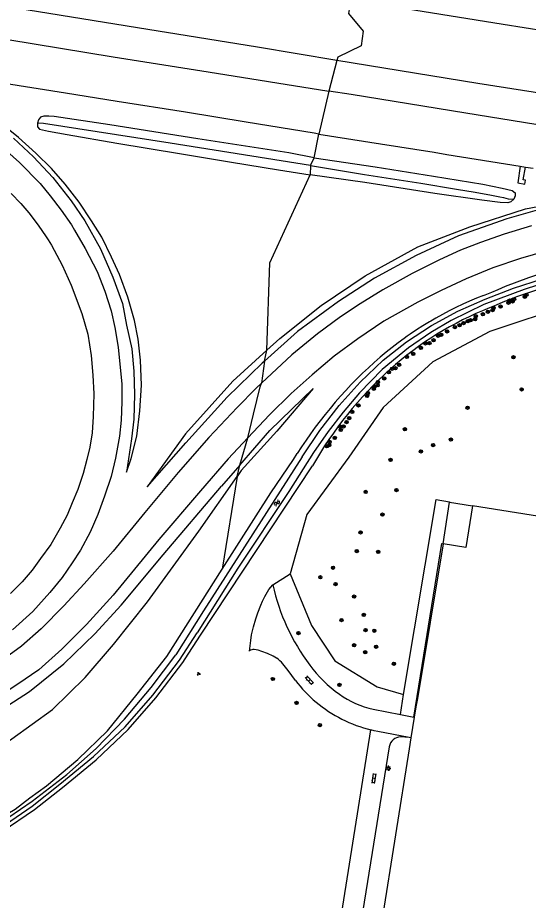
# Model space of a CAD drawing. Extents: x 131000 to 133013, y 393000 to 396501.
# Drawn here: x 131571.2 to 131695, y 394321.5 to 394535.6 of the extents above; entities that cross this region are included whole.
import ezdxf

# ---------------------------------------------------------------- set-up
doc = ezdxf.new("R2010")
doc.units = 0
for name, color, linetype in [('gg-afsc-hekwerk', 7, 'Continuous'), ('gg-bbg-bijgebouw', 7, 'Continuous'), ('gg-knt-BGT kruinlijn', 7, 'Continuous'), ('gg-knt-verharding', 7, 'Continuous'), ('gg-kntw-bovenkant insteek waterloop', 7, 'Continuous'), ('gg-kntw-waterlijn', 7, 'Continuous'), ('gt-grn-groengrens', 7, 'Continuous'), ('gt-symb-boom', 7, 'Continuous'), ('gt-symb-groenvak', 7, 'Continuous'), ('gt-symb-klinker verharding', 7, 'Continuous'), ('gt-symb-lichtmast', 7, 'Continuous'), ('gt-symb-watersymbool', 7, 'Continuous'), ('gx-grn-maaiveld', 7, 'Continuous')]:
    doc.layers.add(name, color=color, linetype=linetype)

# ---------------------------------------------------------------- blocks, each defined once
blk = doc.blocks.new('gt0-BOOM')
at = {"layer": 'gt-symb-boom'}
for radius in [0.4, 0.2]:
    blk.add_circle((0, 0), radius, dxfattribs=at)
blk = doc.blocks.new('gt0-GRVAK')
at = {"layer": 'gt-symb-groenvak'}
for p, q in [((-0.11, 0.19), (-0.23, 0.24)), ((-0.18, 0.15), (0.09, 0.15)), ((-0.09, 0.21), (-0.16, 0.32)), ((-0.05, 0.21), (-0.05, 0.39)), ((0, 0.21), (0.06, 0.32)), ((0.02, 0.19), (0.13, 0.24)), ((0.26, -0.05), (0.2, 0.06)), ((0.31, -0.05), (0.31, 0.13)), ((0.35, -0.05), (0.41, 0.06)), ((-0.24, -0.23), (-0.36, -0.18)), ((-0.32, -0.26), (-0.05, -0.26)), ((-0.23, -0.21), (-0.29, -0.09)), ((-0.18, -0.2), (-0.18, -0.02)), ((-0.14, -0.21), (-0.07, -0.09)), ((-0.12, -0.23), (0, -0.18)), ((0.24, -0.07), (0.12, -0.02)), ((0.17, -0.11), (0.44, -0.11)), ((0.37, -0.07), (0.49, -0.02))]:
    blk.add_line(p, q, dxfattribs=at)
blk = doc.blocks.new('gt0-KL1')
at = {"layer": 'gt-symb-klinker verharding'}
for p, q in [((-1.15, 0.3), (1.15, 0.3)), ((-1, -0.3), (-1, 0.3)), ((-0.5, 0.3), (-0.5, 0.45)), ((0, -0.3), (0, 0.3)), ((0.5, 0.3), (0.5, 0.45)), ((1, -0.3), (1, 0.3)), ((-1.15, -0.3), (1.15, -0.3)), ((-0.5, -0.45), (-0.5, -0.3)), ((0.5, -0.45), (0.5, -0.3))]:
    blk.add_line(p, q, dxfattribs=at)
blk = doc.blocks.new('gt0-LMAST')
at = {"layer": 'gt-symb-lichtmast'}
for p, q in [((-0.18, 0.17), (-0.45, 0.44)), ((-0.01, 0.25), (-0.01, 0.62)), ((0.17, 0.17), (0.44, 0.44)), ((-0.26, 0), (-0.63, 0)), ((-0.18, -0.18), (-0.45, -0.45)), ((-0.01, -0.25), (-0.01, -0.63)), ((0.44, -0.45), (0.17, -0.18)), ((0.24, 0), (0.62, 0))]:
    blk.add_line(p, q, dxfattribs=at)
blk.add_circle((-0.01, 0), 0.25, dxfattribs=at)
blk = doc.blocks.new('gt0-WA')
at = {"layer": 'gt-symb-watersymbool'}
for centre, start, end in [((-0.32, 0.02), 28.0725, 151.9275), ((0.43, 0.42), 208.0725, 331.9275), ((-0.32, -0.43), 28.0725, 151.9275), ((0.43, -0.03), 208.0725, 331.9275)]:
    blk.add_arc(centre, 0.425, start, end, dxfattribs=at)

msp = doc.modelspace()

# ---------------------------------------------------------------- linework, layer by layer
at = {"layer": 'gg-afsc-hekwerk'}
for p, q in [((131674.32, 394407.97), (131668.09, 394370.43)), ((131668.09, 394370.43), (131667.75, 394368.41)), ((131667.75, 394368.41), (131667.35, 394365.91)), ((131667.35, 394365.91), (131666.55, 394360.91)), ((131666.55, 394360.91), (131666.12, 394358.24)), ((131666.12, 394358.24), (131659.31, 394315.3))]:
    msp.add_line(p, q, dxfattribs=at)
msp.add_lwpolyline([(131780.2, 394349.11), (131788.62, 394400.1), (131681.43, 394417.19)], dxfattribs=at)
at = {"layer": 'gg-bbg-bijgebouw'}
for p, q in [((131674.32, 394407.97), (131675.9, 394418.06)), ((131675.9, 394418.06), (131681.43, 394417.19))]:
    msp.add_line(p, q, dxfattribs=at)
msp.add_lwpolyline([(131681.43, 394417.19), (131679.85, 394407.11), (131674.32, 394407.97)], dxfattribs=at)
at = {"layer": 'gg-knt-BGT kruinlijn'}
for p, q in [((131570.15, 394506.39), (131575.01, 394501.82)), ((131575.01, 394501.82), (131579.75, 394496.8)), ((131579.75, 394496.8), (131584.18, 394491.19)), ((131584.18, 394491.19), (131587.5, 394486.3)), ((131705.82, 394491.41), (131689.76, 394486.83)), ((131587.5, 394486.3), (131591.23, 394479.5)), ((131689.76, 394486.83), (131678.1, 394482.7)), ((131678.1, 394482.7), (131667.77, 394477.93)), ((131591.23, 394479.5), (131594.28, 394472.66)), ((131667.77, 394477.93), (131657.68, 394472.43)), ((131594.28, 394472.66), (131596.61, 394466.23)), ((131657.68, 394472.43), (131648.97, 394466.77)), ((131648.97, 394466.77), (131639.02, 394459.45)), ((131596.61, 394466.23), (131597.6, 394461.02)), ((131597.6, 394461.02), (131598.83, 394455.31)), ((131639.02, 394459.45), (131631, 394452.29)), ((131598.83, 394455.31), (131599.33, 394449.86)), ((131621.97, 394443.55), (131630.48, 394451.83)), ((131631, 394452.29), (131630.48, 394451.83)), ((131599.33, 394449.86), (131599.54, 394444.22)), ((131632.32, 394435.42), (131642.86, 394445.67)), ((131599.54, 394444.22), (131599.35, 394438.24)), ((131611.97, 394432.5), (131621.97, 394443.55)), ((131599.35, 394438.24), (131598.8, 394433.46)), ((131625.03, 394427.06), (131632.32, 394435.42)), ((131598.8, 394433.46), (131597.58, 394425.34)), ((131602.59, 394421.81), (131611.97, 394432.5)), ((131625.03, 394427.06), (131620.61, 394421.99)), ((131606.45, 394405.29), (131620.61, 394421.99)), ((131596.26, 394393.07), (131606.45, 394405.29)), ((131589.88, 394386.16), (131596.26, 394393.07)), ((131582.41, 394378.86), (131589.88, 394386.16)), ((131574.05, 394372.11), (131582.41, 394378.86)), ((131565.92, 394366.93), (131574.05, 394372.11))]:
    msp.add_line(p, q, dxfattribs=at)
at = {"layer": 'gg-knt-verharding'}
for p, q in [((131638.54, 394374.84), (131636.73, 394377.25)), ((131663.97, 394366.56), (131664.77, 394371.41)), ((131657.4, 394367.82), (131663.97, 394366.56)), ((131663.97, 394366.56), (131667.21, 394365.93)), ((131667.21, 394365.93), (131667.35, 394365.91)), ((131644.24, 394284.19), (131656.83, 394362.82)), ((131666.13, 394360.99), (131664, 394361.12)), ((131666.55, 394360.91), (131666.13, 394360.99)), ((131649.36, 394283.83), (131661.3, 394358.76))]:
    msp.add_line(p, q, dxfattribs=at)
for points in [[(131664.77, 394371.41), (131672.62, 394418.69), (131675.91, 394418.15), (131675.9, 394418.06)], [(131667.21, 394365.93), (131674.06, 394408.01), (131674.32, 394407.97)], [(131627.4, 394381.97), (131627.69, 394384.53), (131627.92, 394385.9), (131628.37, 394387.84), (131628.94, 394389.77), (131629.43, 394391.23), (131630.13, 394393.11), (131630.52, 394394.03), (131631.08, 394395.17), (131632.12, 394396.88), (131633.05, 394398.01)], [(131630.36, 394381.85), (131629.47, 394382.17), (131628.54, 394382.33)], [(131666.13, 394360.99), (131658.49, 394362.45), (131657.65, 394362.62), (131656.83, 394362.82)]]:
    msp.add_lwpolyline(points, dxfattribs=at)
for centre, radius, start, end in [((131681.9, 394408.74), 50.01, 192.3917, 217.1033), ((131628.37, 394380.88), 1.46, 83.3225, 131.2589), ((131626.45, 394368.4), 14, 57.4652, 73.7782), ((131627.65, 394371.57), 10.71, 32.0117, 53.7535), ((131667.97, 394397.71), 32.26, 216.3991, 234.3727), ((131660.74, 394390.94), 27.42, 215.956, 231.1767), ((131662.56, 394390.39), 23.15, 234.7107, 257.1408), ((131664.83, 394395), 33.16, 230.061, 256.0281), ((131664, 394358.39), 2.73, 89.9127, 172.3181)]:
    msp.add_arc(centre, radius, start, end, dxfattribs=at)
at = {"layer": 'gg-kntw-bovenkant insteek waterloop'}
for p, q in [((131615.52, 394385.83), (131642.67, 394426.91)), ((131611.81, 394380.06), (131615.52, 394385.83))]:
    msp.add_line(p, q, dxfattribs=at)
for points in [[(131461.12, 394336.71), (131465.94, 394335.83), (131495.84, 394327.05), (131502.26, 394325.44), (131510.15, 394324.71), (131520.4, 394324.16), (131530.33, 394324.66), (131540, 394326.25), (131548.97, 394329.14), (131557.83, 394332.85), (131567.45, 394338.17), (131575.27, 394343.51), (131582.03, 394348.89), (131590.23, 394355.59), (131597.96, 394362.89), (131604.71, 394370.62), (131611.24, 394379.17), (131611.81, 394380.06)], [(131465.25, 394339.94), (131465.47, 394339.88), (131471.4, 394337.99), (131482.73, 394334.46), (131504.4, 394329.09), (131512.42, 394328.06), (131518.38, 394327.67), (131520.95, 394327.5), (131531.37, 394327.64), (131540.63, 394329.62), (131551.01, 394333.19), (131561.61, 394338.34), (131570.55, 394343.64), (131574.12, 394346.35), (131578.21, 394349.3), (131585.79, 394355.69), (131592.93, 394362.59), (131600.19, 394371.52), (131607.35, 394380.61)]]:
    msp.add_lwpolyline(points, dxfattribs=at)
for centre, radius, start, end in [((131729.18, 394367.07), 107.38, 98.8078, 113.9628), ((131715.49, 394389.84), 81.08, 111.6596, 131.8069), ((131725.61, 394379.51), 95.53, 132.2022, 150.2513)]:
    msp.add_arc(centre, radius, start, end, dxfattribs=at)
at = {"layer": 'gg-kntw-waterlijn'}
for points in [[(131823.7, 394469.18), (131805.37, 394472.07), (131790.39, 394473.75), (131768.63, 394475.53), (131750.52, 394476.35), (131733.14, 394476.26), (131724.47, 394475.71), (131715.62, 394474.7), (131711.05, 394474.03), (131706.48, 394473.2), (131700.24, 394471.72), (131694.01, 394469.7), (131684.24, 394465.99), (131676.32, 394462.16), (131671.39, 394459.23), (131665.92, 394455.5), (131659.58, 394450.25), (131654.08, 394444.63), (131650.08, 394439.87), (131646.48, 394435.25), (131642.88, 394430.14), (131636.94, 394420.65), (131624.59, 394402.05), (131614.68, 394386.37)], [(131640.2, 394429.1), (131644.42, 394435.48), (131649.1, 394441.54), (131654.23, 394447.22), (131659.77, 394452.51), (131665.47, 394456.97), (131671.52, 394460.94), (131677.89, 394464.39), (131684.52, 394467.29), (131691.38, 394469.97), (131698.4, 394472.22)], [(131640.2, 394429.1), (131616.24, 394391.68), (131609.56, 394381.01)], [(131459.18, 394338.07), (131460.98, 394337.92), (131466.17, 394336.81), (131496.1, 394328.02), (131502.43, 394326.43), (131510.23, 394325.71), (131520.4, 394325.16), (131530.22, 394325.66), (131539.77, 394327.22), (131548.62, 394330.08), (131557.39, 394333.75), (131566.92, 394339.02), (131574.67, 394344.32), (131581.4, 394349.67), (131589.57, 394356.34), (131597.24, 394363.59), (131603.93, 394371.26), (131610.42, 394379.74), (131614.68, 394386.37)], [(131459.4, 394338.76), (131461.15, 394338.66), (131466.42, 394337.59), (131470.59, 394336.52), (131484.54, 394332.33), (131502.84, 394327.4), (131510.79, 394326.57), (131518.35, 394326.2), (131528.4, 394326.26), (131537.3, 394327.79), (131547.72, 394330.83), (131556.99, 394334.73), (131566.17, 394339.68), (131574.71, 394345.54), (131583.07, 394352.02), (131590.18, 394358.35), (131597.12, 394365.46), (131603.52, 394373.11), (131609.56, 394381.01)]]:
    msp.add_lwpolyline(points, dxfattribs=at)
at = {"layer": 'gt-grn-groengrens'}
msp.add_line((131633.05, 394398.01), (131637.27, 394400.67), dxfattribs=at)
for points in [[(131870.17, 394454.67), (131857.06, 394455.49), (131804.36, 394464.73), (131764.29, 394468.74), (131734.7, 394469.67), (131705.11, 394465.97), (131685.69, 394459.49), (131671.82, 394452.1), (131659.8, 394441), (131651.48, 394428.98), (131641.31, 394415.11), (131637.27, 394400.67)], [(131637.27, 394400.67), (131642.41, 394388.12), (131648.11, 394379.56), (131658.38, 394373.29), (131664.77, 394371.41)]]:
    msp.add_lwpolyline(points, dxfattribs=at)
at = {"layer": 'gx-grn-maaiveld'}
for p, q in [((131648.53, 394525.24), (131646.66, 394517.79)), ((131646.66, 394517.79), (131644.23, 394507.36)), ((131643.09, 394501.64), (131644.23, 394507.36)), ((131642.22, 394499.75), (131643.09, 394501.64)), ((131642.22, 394499.75), (131642.1, 394497.52)), ((131692.99, 394499.59), (131694.3, 394499.38)), ((131631, 394452.29), (131631.63, 394454.96)), ((131631, 394452.29), (131630.33, 394446.91)), ((131625.03, 394427.06), (131626.96, 394433.71)), ((131624.37, 394424.29), (131625.03, 394427.06)), ((131624.37, 394424.29), (131620.8, 394401.8)), ((131607.35, 394380.61), (131620.8, 394401.8))]:
    msp.add_line(p, q, dxfattribs=at)
for points in [[(131648.53, 394525.24), (131629.32, 394528.48), (131600.24, 394533.17), (131570.75, 394537.91), (131543.71, 394542.36), (131515.93, 394546.88), (131488.21, 394551.22), (131480.41, 394552.48), (131480.16, 394552.52), (131464.97, 394554.98), (131463.29, 394555.26), (131448.21, 394557.7), (131446.74, 394557.93), (131440.54, 394558.94), (131439.83, 394559.05), (131436.82, 394559.54), (131407.47, 394564.05), (131375.95, 394568.66), (131348.3, 394572.42), (131324.64, 394575.63)], [(131325.68, 394567.53), (131332.18, 394566.67), (131372.96, 394560.95), (131408.73, 394555.59), (131435.2, 394551.56), (131438.02, 394551.12), (131438.72, 394551.02), (131444.91, 394550.06), (131446.37, 394549.84), (131461.55, 394547.5), (131463.2, 394547.25), (131478.38, 394544.91), (131478.67, 394544.87), (131480.19, 394544.63), (131504.54, 394540.71), (131547.23, 394533.72), (131562.37, 394531.36), (131594.38, 394526.11), (131617.36, 394522.44), (131646.66, 394517.79)], [(131652.24, 394539.87), (131651.57, 394537.59), (131651.41, 394536.65), (131654.99, 394532.3), (131654.47, 394528.76), (131648.79, 394525.99), (131648.53, 394525.24)], [(131709.27, 394530.69), (131688.9, 394533.93), (131667.25, 394537.4), (131652.24, 394539.87)], [(132033.96, 394463.49), (132020.91, 394465.6), (131983.52, 394471.55), (131940.74, 394478.61), (131895.79, 394485.81), (131853.7, 394492.51), (131809.04, 394499.63), (131765.33, 394506.63), (131726.06, 394512.85), (131682.77, 394519.67), (131648.53, 394525.24)], [(131644.23, 394507.36), (131643.05, 394507.55), (131626.55, 394510.26), (131611.85, 394512.65), (131595.34, 394515.26), (131582.75, 394517.29), (131567.97, 394519.6)], [(131600.8, 394440.24), (131601.19, 394446.46), (131601, 394452.52), (131600.37, 394457.64), (131599.55, 394462.16), (131597.93, 394467.77), (131595.91, 394473.3), (131593.92, 394477.53), (131591.58, 394482.37), (131589.11, 394486.34), (131586.12, 394490.85), (131582.74, 394495.22), (131579.35, 394499.01), (131575.59, 394502.71), (131571.41, 394506.56), (131568.04, 394509.2), (131563.48, 394512.13), (131553.88, 394517.34)], [(132033.38, 394458.46), (132029.51, 394459), (132002.6, 394462.54), (131976.36, 394466.1), (131941.58, 394471.15), (131906.12, 394476.45), (131862.98, 394483.36), (131828.14, 394488.86), (131800.75, 394493.22), (131774.67, 394497.34), (131757.41, 394500.15), (131739.27, 394502.97), (131716.81, 394506.48), (131679.84, 394512.41), (131652.07, 394516.93), (131646.66, 394517.79)], [(131643.09, 394501.64), (131636.94, 394502.8), (131614.86, 394506.21), (131593.54, 394509.58), (131580.02, 394511.61), (131578.72, 394511.72), (131577.51, 394511.74), (131576.71, 394511.43), (131576.24, 394510.86), (131576.01, 394509.99)], [(131576.01, 394509.99), (131576.02, 394509.15), (131576.51, 394508.55), (131578.63, 394508.07), (131583.21, 394507.26), (131595.22, 394505.16), (131610.45, 394502.65), (131623.06, 394500.57), (131634.39, 394498.66), (131642.1, 394497.52)], [(131642.22, 394499.75), (131608.15, 394505.17), (131577.42, 394509.91), (131576.01, 394509.99)], [(131644.23, 394507.36), (131659.13, 394505.04), (131672.16, 394502.95), (131675.27, 394502.4), (131692.99, 394499.59)], [(131567.76, 394503.98), (131571.6, 394500.47), (131576.62, 394495.35), (131579.08, 394492.41), (131581.75, 394488.92), (131584.27, 394485.34), (131584.98, 394484.05), (131587.56, 394479.6), (131590.45, 394474.07), (131592.33, 394469.28), (131593.87, 394464.45), (131594.73, 394460.42), (131595.53, 394455.68), (131595.98, 394451.54), (131596.44, 394446.82), (131596.43, 394442.38), (131596.25, 394437.95), (131595.89, 394434.12), (131594.94, 394428.72), (131593.83, 394424.28), (131592.26, 394419.49), (131590.59, 394415.07), (131588.73, 394410.8), (131586.43, 394406.43), (131584.44, 394403.35), (131581.95, 394399.83), (131579.02, 394396.14), (131574.86, 394391.54), (131569.97, 394387.07)], [(131643.09, 394501.64), (131657.87, 394499.46), (131672.02, 394497.18), (131684, 394495.2), (131688.67, 394494.25), (131691.11, 394493.7), (131691.77, 394493.09), (131691.77, 394492.35), (131691.45, 394491.61)], [(131642.22, 394499.75), (131655.31, 394497.54), (131668.9, 394495.49), (131677.62, 394494.03), (131682.08, 394493.29), (131686.07, 394492.53), (131688.08, 394492.13), (131688.96, 394491.95), (131690.11, 394491.68), (131691.45, 394491.61)], [(131692.99, 394499.59), (131692.45, 394495.57), (131694.14, 394495.25), (131694.28, 394496.19), (131693.74, 394496.27), (131694.3, 394499.38)], [(131694.3, 394499.38), (131696.18, 394499.08)], [(131631.63, 394454.96), (131632.29, 394476.12), (131642.1, 394497.52)], [(131691.45, 394491.61), (131690.77, 394490.9), (131690.02, 394490.66), (131688.17, 394490.73), (131683.73, 394491.34), (131672.33, 394492.95), (131655.39, 394495.62), (131642.1, 394497.52)], [(131569.64, 394492.97), (131571.96, 394490.51), (131573.89, 394488.25), (131576.12, 394485.26), (131578.11, 394482.44), (131578.62, 394481.7), (131579.37, 394480.42), (131581.98, 394475.53), (131584.19, 394470.68), (131586.72, 394463.86), (131588.2, 394458.8), (131589.03, 394453.69), (131589.42, 394448.88), (131589.64, 394444.36), (131589.52, 394438.83), (131589.21, 394434.92), (131588.65, 394431.43), (131587.96, 394428.45), (131587.09, 394425.06), (131585.79, 394421.18), (131584.38, 394417.91), (131583.15, 394414.95), (131581.48, 394411.73), (131579.2, 394407.82), (131576.71, 394404.42), (131574.71, 394401.58), (131572.3, 394398.73), (131569.47, 394395.89)], [(131631.63, 394454.96), (131634.74, 394457.8), (131644.74, 394465.76), (131655.42, 394473.02), (131668.19, 394479.99), (131680.81, 394484.9), (131694.29, 394489.2), (131705.82, 394491.41)], [(131695.74, 394485.12), (131689.11, 394483.11), (131683.43, 394481.08), (131678.58, 394479.2), (131673.48, 394476.87), (131666.8, 394473.55), (131659.71, 394469.62), (131654.24, 394466.21), (131649.49, 394463.02), (131643.92, 394458.95), (131637.64, 394453.78), (131630.33, 394446.91)], [(131701.71, 394479.72), (131693.09, 394477.16), (131686.43, 394474.95), (131679.95, 394472.25), (131673.86, 394469.43), (131668.17, 394466.56), (131659.95, 394461.95), (131653.66, 394457.66), (131647.95, 394453.51), (131642.61, 394449), (131637.51, 394444.43), (131632.23, 394439.27), (131626.96, 394433.71)], [(131687.66, 394469.65), (131689.44, 394470.45), (131695.12, 394472.59), (131700.07, 394474.17), (131704.81, 394474.96), (131708.08, 394475.55)], [(131684.15, 394468.22), (131686.11, 394469.04), (131687.66, 394469.65)], [(131684.15, 394468.22), (131682.45, 394467.54), (131680.77, 394466.82), (131679.1, 394466.07), (131677.45, 394465.28), (131675.81, 394464.46), (131674.19, 394463.61), (131672.59, 394462.72), (131671.39, 394462.02), (131671.01, 394461.79), (131669.44, 394460.84), (131667.9, 394459.85), (131666.38, 394458.83), (131665.64, 394458.31), (131664.88, 394457.78), (131663.4, 394456.69), (131661.95, 394455.58), (131660.52, 394454.44), (131659.11, 394453.26)], [(131631.63, 394454.96), (131623.34, 394447.39), (131611.84, 394434.63), (131602.59, 394421.81)], [(131659.11, 394453.26), (131657.66, 394451.99), (131656.23, 394450.68), (131654.82, 394449.35), (131653.44, 394447.99), (131652.08, 394446.61), (131650.75, 394445.2), (131649.45, 394443.77), (131648.18, 394442.31), (131646.93, 394440.83), (131645.71, 394439.33), (131644.51, 394437.8), (131643.35, 394436.25), (131642.22, 394434.68), (131641.11, 394433.09), (131640.04, 394431.48), (131638.99, 394429.85)], [(131630.33, 394446.91), (131629, 394445.73), (131624.38, 394441.01), (131617.51, 394433.8), (131610.08, 394425.24), (131602, 394415.56), (131594.32, 394406.2), (131587.29, 394398.23), (131582.37, 394392.91), (131576.87, 394387.37), (131572.08, 394383.18), (131566.4, 394379.01)], [(131642.86, 394445.67), (131634.01, 394435.26), (131625.41, 394425.78), (131624.37, 394424.29)], [(131626.96, 394433.71), (131628.37, 394439.45), (131629.97, 394446.08), (131630.33, 394446.91)], [(131597.58, 394425.34), (131598.68, 394428.64), (131600.07, 394434.12), (131600.8, 394440.24)], [(131626.96, 394433.71), (131622.21, 394428.62), (131615.54, 394420.79), (131605.45, 394408.98), (131599.48, 394401.85), (131594.36, 394395.48), (131587.87, 394388.41), (131581.86, 394382.4), (131576.28, 394377.44), (131571.24, 394373.92), (131565.67, 394370.26)], [(131620.8, 394401.8), (131632.59, 394420.3), (131638.05, 394428.44), (131638.99, 394429.85)], [(131468.81, 394356.45), (131479.07, 394353.84), (131492.67, 394350.39), (131509.27, 394346.56), (131517.03, 394345.87), (131527.79, 394345.95), (131539.78, 394347.69), (131550.5, 394350.46), (131559.57, 394353.81), (131569.74, 394360.67), (131579.66, 394367.76), (131587.58, 394375.54), (131594.43, 394383.51), (131602.7, 394393.93), (131615.11, 394411), (131624.37, 394424.29)]]:
    msp.add_lwpolyline(points, dxfattribs=at)

# ---------------------------------------------------------------- block references
at = {"layer": 'gt-symb-boom'}
for p in [(131694.52, 394468.4), (131690.17, 394466.45), (131690.44, 394466.99), (131691.19, 394466.78), (131691.56, 394467.34), (131694.14, 394467.89), (131685.19, 394464.27), (131686.33, 394464.67), (131686.56, 394465.21), (131688.26, 394465.51), (131680.32, 394461.97), (131681.01, 394462.2), (131682.1, 394462.45), (131682.26, 394463.17), (131683.99, 394463.68), (131677.2, 394460.54), (131678.32, 394461.01), (131679.29, 394461.52), (131673.13, 394458.46), (131673.9, 394458.69), (131675.3, 394459.48), (131668.95, 394455.48), (131670.05, 394456.6), (131671, 394456.67), (131672.02, 394457.35), (131665.58, 394453.31), (131667.08, 394454.03), (131691.39, 394453.24), (131663.68, 394451.42), (131661.21, 394449.58), (131661.98, 394450.45), (131662.76, 394450.55), (131658.52, 394447.21), (131660.08, 394448.08), (131657.51, 394445.59), (131657.74, 394446.11), (131658.47, 394446.42), (131693.38, 394445.43), (131655.92, 394443.83), (131656.09, 394444.55), (131653.81, 394441.54), (131680.26, 394440.99), (131651.57, 394438.48), (131652.32, 394439.98), (131649.4, 394436.42), (131650.2, 394436.46), (131650.93, 394437.49), (131649.51, 394435.61), (131665.06, 394435.77), (131646.71, 394431.91), (131646.83, 394432.71), (131648.07, 394433.67), (131671.9, 394431.92), (131676.24, 394433.25), (131646.16, 394431.62), (131668.94, 394430.4), (131661.58, 394428.33), (131655.56, 394420.56), (131663.01, 394420.99), (131659.63, 394415.06), (131654.31, 394410.74), (131653.41, 394406.21), (131658.6, 394406.01), (131647.64, 394402.16), (131644.57, 394399.88), (131648.28, 394398.19), (131652.77, 394395.17), (131649.7, 394389.48), (131655.09, 394390.73), (131655.55, 394387.06), (131657.66, 394386.87), (131639.25, 394386.33), (131652.75, 394383.37), (131658.08, 394382.99), (131655.45, 394381.68), (131662.42, 394378.86), (131633.06, 394375.18), (131649.19, 394373.74), (131638.79, 394369.38), (131644.48, 394363.98)]:
    msp.add_blockref('gt0-BOOM', p, dxfattribs=at)
at = {"layer": 'gt-symb-groenvak'}
msp.add_blockref('gt0-GRVAK', (131615.03, 394376.46), dxfattribs=at)
at = {"layer": 'gt-symb-klinker verharding'}
for p, rotation in [((131641.89, 394374.88), -46.45841765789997), ((131657.61, 394351.04), 81.60242742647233)]:
    msp.add_blockref('gt0-KL1', p, dxfattribs=dict(at, rotation=rotation))
at = {"layer": 'gt-symb-lichtmast'}
msp.add_blockref('gt0-LMAST', (131661.07, 394353.54), dxfattribs=at)
at = {"layer": 'gt-symb-watersymbool', "rotation": 56.37347087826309}
msp.add_blockref('gt0-WA', (131634.02, 394417.83), dxfattribs=at)

doc.saveas('drawing.dxf')
